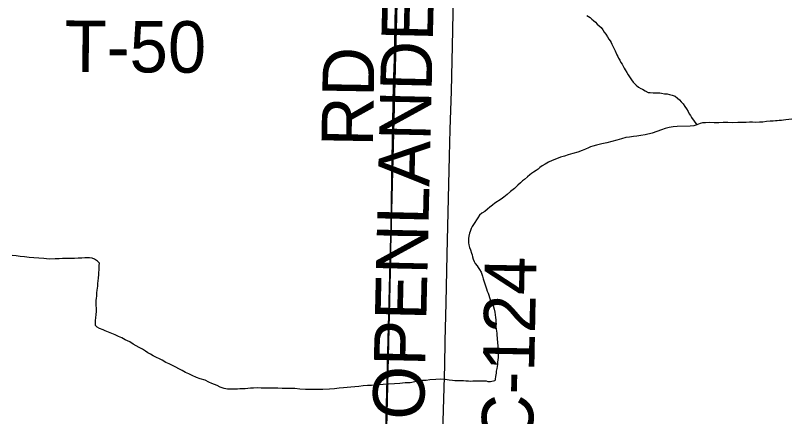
# Model space of a CAD drawing. Extents: x 2.4 to 73.1, y 4.5 to 25.6.
# Drawn here: x 42.9092 to 43.3364, y 23.4182 to 23.6395 of the extents above; entities that cross this region are included whole.
import ezdxf

# ---------------------------------------------------------------- set-up
doc = ezdxf.new("R2010")
doc.units = 0
for name, color, linetype in [('GM_X_County_Road', 7, 'Continuous'), ('GM_X_County_Road_Text', 7, 'Continuous'), ('GM_X_Interchange_Ramps', 7, 'Continuous'), ('GM_X_Minor_River', 7, 'Continuous'), ('GM_X_Section', 7, 'Continuous'), ('GM_X_Township', 7, 'Continuous'), ('GM_X_Township_Road', 7, 'Continuous'), ('GM_X_Township_Road_Text', 7, 'Continuous')]:
    doc.layers.add(name, color=color, linetype=linetype)

msp = doc.modelspace()

# ---------------------------------------------------------------- linework, layer by layer
at = {"layer": 'GM_X_County_Road'}
msp.add_lwpolyline([(43.14452, 23.38307), (43.14456, 23.38608), (43.14474, 23.39881), (43.1452, 23.41558), (43.14606, 23.44636), (43.14634, 23.45971), (43.14691, 23.48084), (43.14745, 23.50757), (43.14877, 23.56195), (43.14903, 23.57656), (43.14974, 23.59768), (43.15049, 23.63125), (43.15094, 23.65144), (43.15179, 23.68282), (43.15273, 23.71981), (43.15331, 23.74218), (43.15406, 23.77108), (43.15511, 23.80712), (43.15586, 23.84036), (43.15669, 23.86677), (43.15705, 23.88275)], dxfattribs=at)
at = {"layer": 'GM_X_Interchange_Ramps'}
msp.add_lwpolyline([(43.11405, 23.4121), (43.11613, 23.50627), (43.11646, 23.52492), (43.11714, 23.56035), (43.11789, 23.60106), (43.1183, 23.61535), (43.1191, 23.65474)], dxfattribs=at)
at = {"layer": 'GM_X_Minor_River'}
for points in [[(43.22446, 23.63959), (43.2254, 23.639), (43.22634, 23.63842), (43.22728, 23.63745), (43.22821, 23.63668), (43.22934, 23.6359), (43.23028, 23.63474), (43.2314, 23.63378), (43.23234, 23.63281), (43.23327, 23.63166), (43.23401, 23.63032), (43.23494, 23.62916), (43.23587, 23.62782), (43.23661, 23.62648), (43.23736, 23.62551), (43.23791, 23.62455), (43.23828, 23.6236), (43.24012, 23.61996), (43.24104, 23.61786), (43.24159, 23.6169), (43.24196, 23.61594), (43.2427, 23.61479), (43.24325, 23.61364), (43.244, 23.61268), (43.24455, 23.61153), (43.2451, 23.61039), (43.24566, 23.60943), (43.24659, 23.60808), (43.24733, 23.60674)], [(43.24733, 23.60674), (43.24807, 23.60559), (43.24919, 23.60405), (43.25012, 23.60271), (43.2518, 23.60097), (43.25312, 23.6), (43.25424, 23.59922), (43.25519, 23.59883), (43.2567, 23.59785), (43.25839, 23.59707), (43.25954, 23.59705), (43.26105, 23.59683), (43.262, 23.59682), (43.26296, 23.5968), (43.26391, 23.59679), (43.26486, 23.59677), (43.2658, 23.59657), (43.26732, 23.59635), (43.26884, 23.59633), (43.27017, 23.59593), (43.27168, 23.59552), (43.2732, 23.59493), (43.27451, 23.59396), (43.27564, 23.59299), (43.27657, 23.59184), (43.27769, 23.59068), (43.27862, 23.58934), (43.27955, 23.58799), (43.28048, 23.58646), (43.28103, 23.58531), (43.28178, 23.58435), (43.28233, 23.5832), (43.28531, 23.57916)], [(43.33766, 23.58231), (43.33595, 23.58215), (43.33442, 23.58198), (43.33309, 23.58181), (43.33194, 23.58164), (43.33061, 23.58147), (43.32966, 23.5813), (43.32871, 23.58132), (43.32737, 23.58115), (43.32566, 23.58117), (43.32376, 23.58102), (43.32166, 23.58067), (43.31976, 23.5807), (43.31785, 23.58054), (43.31595, 23.58057), (43.31424, 23.5806), (43.31253, 23.58044), (43.31005, 23.58047), (43.30777, 23.58051), (43.30511, 23.58036), (43.30226, 23.58041), (43.29978, 23.58045), (43.29731, 23.5803), (43.29484, 23.58034), (43.29236, 23.58038), (43.29008, 23.58022), (43.28837, 23.58025), (43.28703, 23.57989), (43.28531, 23.57916), (43.28359, 23.57862), (43.28149, 23.57846), (43.27445, 23.5782), (43.27217, 23.57804), (43.26988, 23.5777), (43.26778, 23.57716), (43.26567, 23.57644), (43.26319, 23.57553), (43.26051, 23.57462), (43.25669, 23.57373), (43.2544, 23.5732), (43.25211, 23.57286), (43.25021, 23.5727), (43.24811, 23.57235), (43.24602, 23.57219), (43.24372, 23.57147), (43.24105, 23.57075), (43.23837, 23.57004), (43.23551, 23.56932), (43.23284, 23.5686), (43.22978, 23.56789), (43.22787, 23.56736), (43.22653, 23.567), (43.22538, 23.56645), (43.22385, 23.56571), (43.22194, 23.56498), (43.21964, 23.56407), (43.21678, 23.56335), (43.21429, 23.56263), (43.21219, 23.56191), (43.2099, 23.56137)], [(43.2099, 23.56137), (43.20779, 23.56046), (43.2053, 23.55955), (43.20339, 23.55863), (43.20147, 23.55752), (43.19993, 23.55659), (43.19858, 23.55567), (43.19762, 23.55473), (43.19647, 23.55399), (43.19512, 23.55306), (43.19397, 23.55232), (43.193, 23.55158), (43.19185, 23.55046), (43.19011, 23.54896), (43.18896, 23.54822), (43.18799, 23.5471), (43.18645, 23.54579), (43.18452, 23.54412), (43.1824, 23.54244), (43.18047, 23.54076), (43.17873, 23.53927), (43.17719, 23.53815), (43.17374, 23.53593), (43.17239, 23.53481), (43.17104, 23.53369), (43.16969, 23.53258), (43.16815, 23.53127), (43.16661, 23.53035), (43.16526, 23.52923), (43.16429, 23.52791), (43.1637, 23.52678), (43.16273, 23.52528), (43.16195, 23.52415), (43.16117, 23.52303), (43.16077, 23.52189), (43.16017, 23.52038), (43.15978, 23.51944), (43.15937, 23.51773), (43.15916, 23.51641), (43.15915, 23.51546), (43.15912, 23.51413), (43.1593, 23.51299), (43.15984, 23.51146), (43.16039, 23.51012), (43.16094, 23.5084), (43.1613, 23.50745), (43.16147, 23.5063), (43.16183, 23.50497), (43.16239, 23.50382), (43.16294, 23.50267), (43.16406, 23.50132), (43.16461, 23.50037), (43.16536, 23.49941), (43.16628, 23.49787), (43.16701, 23.49558), (43.16737, 23.49424), (43.16791, 23.49253), (43.16827, 23.49138), (43.16882, 23.48985), (43.16918, 23.48871), (43.16954, 23.48737), (43.17009, 23.48622), (43.17046, 23.48508), (43.17082, 23.48393), (43.17118, 23.48279), (43.17173, 23.48145), (43.17247, 23.48011), (43.17302, 23.47877), (43.17338, 23.47743), (43.17373, 23.47572), (43.1739, 23.47438), (43.17407, 23.47286), (43.17423, 23.47153), (43.17422, 23.47039), (43.17438, 23.46887), (43.17436, 23.46773), (43.17453, 23.4664), (43.17471, 23.46525), (43.17488, 23.46411), (43.17486, 23.46278), (43.17503, 23.46183), (43.17501, 23.4605), (43.17519, 23.45955), (43.17517, 23.4586), (43.17534, 23.45746), (43.17533, 23.45651), (43.17568, 23.45479), (43.17567, 23.45384), (43.17565, 23.45289), (43.17562, 23.4508), (43.17541, 23.44948), (43.17519, 23.44815), (43.17517, 23.44682), (43.17497, 23.44587), (43.17476, 23.44474), (43.17455, 23.44322), (43.17453, 23.44208), (43.17432, 23.44114), (43.17412, 23.44019), (43.17391, 23.43886), (43.1737, 23.43792)], [(42.97224, 23.45937), (42.96979, 23.46055), (42.96791, 23.46153), (42.96602, 23.46232), (42.96413, 23.4633), (42.95959, 23.46508), (42.95865, 23.46547), (42.95752, 23.46606), (42.95563, 23.46685), (42.9543, 23.46744), (42.95337, 23.46841), (42.95339, 23.46993), (42.95341, 23.47107), (42.95344, 23.47278), (42.95365, 23.47429), (42.95388, 23.47638), (42.9539, 23.4779), (42.95373, 23.47942), (42.95376, 23.48113), (42.95378, 23.48246), (42.9538, 23.48341), (42.95401, 23.48473), (42.95404, 23.48644), (42.95425, 23.48796), (42.95466, 23.49004), (42.95469, 23.49175), (42.9549, 23.49289), (42.95493, 23.49479), (42.95514, 23.4963), (42.95517, 23.49782), (42.95538, 23.49896), (42.9554, 23.50029), (42.95542, 23.50162), (42.95563, 23.50275), (42.9545, 23.50391), (42.95281, 23.50508), (42.95149, 23.50567), (42.94997, 23.50569), (42.94902, 23.50571), (42.94749, 23.50573), (42.94578, 23.50557), (42.94369, 23.5056), (42.94178, 23.50544), (42.9395, 23.50548), (42.93741, 23.50532), (42.93513, 23.50536), (42.93322, 23.5052), (42.93113, 23.50523), (42.92771, 23.5051), (42.92486, 23.50533), (42.92201, 23.50557), (42.91935, 23.5058), (42.91669, 23.50603), (42.91422, 23.50626), (42.91175, 23.50649), (42.90948, 23.50691), (42.90739, 23.50713)], [(43.1737, 23.43792), (43.17141, 23.43738), (43.17008, 23.4374), (43.16913, 23.43761), (43.16818, 23.43762), (43.16533, 23.43767), (43.16419, 23.43769), (43.16286, 23.43771), (43.16153, 23.43773), (43.16038, 23.43756), (43.15924, 23.43777), (43.15772, 23.43779), (43.15639, 23.43781), (43.15525, 23.43783), (43.15411, 23.43785), (43.15278, 23.43787), (43.15164, 23.43789), (43.15031, 23.4381), (43.1486, 23.43832), (43.14632, 23.43854), (43.14385, 23.43877), (43.14119, 23.43863), (43.13795, 23.43849), (43.13586, 23.43814), (43.13376, 23.43798), (43.13166, 23.43764), (43.12957, 23.43729), (43.12708, 23.43676), (43.12423, 23.43681), (43.12137, 23.43647), (43.11833, 23.43614), (43.11509, 23.436), (43.11205, 23.43586), (43.10938, 23.43571), (43.10576, 23.43539), (43.10348, 23.43524), (43.101, 23.43509), (43.09871, 23.43475), (43.09643, 23.43459), (43.09433, 23.43444), (43.09224, 23.43428), (43.09014, 23.43393), (43.08786, 23.43378), (43.08519, 23.43344), (43.08253, 23.43329), (43.07872, 23.43316), (43.07548, 23.43303), (43.07225, 23.43308), (43.06921, 23.43313), (43.06617, 23.43337), (43.06332, 23.4336), (43.06085, 23.43364), (43.05838, 23.43368), (43.05628, 23.43371), (43.054, 23.43375), (43.04659, 23.43387), (43.04469, 23.4339), (43.04259, 23.43393), (43.0405, 23.43378), (43.03898, 23.4338), (43.03745, 23.43363), (43.03593, 23.43347), (43.0346, 23.43349), (43.03308, 23.43351), (43.03174, 23.43334), (43.03041, 23.43337), (43.0287, 23.4332), (43.02718, 23.43323), (43.02623, 23.43324), (43.02528, 23.43345), (43.02433, 23.43365), (43.0232, 23.43405), (43.02206, 23.43445), (43.02055, 23.43523), (43.01904, 23.43583), (43.01753, 23.43642), (43.01583, 23.43721), (43.01394, 23.43819), (43.0111, 23.43899), (43.00902, 23.43979), (43.00676, 23.44077), (43.00487, 23.44175), (43.00298, 23.44254), (43.00109, 23.44352), (42.9994, 23.4445), (42.9977, 23.44548), (42.99581, 23.44627), (42.99393, 23.44725), (42.99223, 23.44803), (42.99015, 23.4492), (42.98864, 23.44999), (42.98694, 23.45078), (42.98525, 23.45175), (42.98374, 23.45254), (42.98223, 23.45332), (42.98091, 23.45429), (42.97922, 23.45527), (42.97752, 23.45625), (42.97583, 23.45722), (42.97413, 23.4582), (42.97224, 23.45937)]]:
    msp.add_lwpolyline(points, dxfattribs=at)
at = {"layer": 'GM_X_Section'}
for points in [[(42.60701, 23.66123), (43.11994, 23.6567), (43.11987, 23.65348), (43.10708, 23.16045), (43.10673, 23.15344), (42.59653, 23.16132)], [(43.11987, 23.65348), (43.62032, 23.64222), (43.60452, 23.14206), (43.10708, 23.16045)]]:
    msp.add_lwpolyline(points, close=True, dxfattribs=at)
at = {"layer": 'GM_X_Township'}
msp.add_lwpolyline([(43.11405, 23.4121), (43.11613, 23.50627), (43.11646, 23.52492), (43.11714, 23.56035), (43.11789, 23.60106), (43.1183, 23.61535), (43.1191, 23.65474)], dxfattribs=at)
at = {"layer": 'GM_X_Township_Road'}
msp.add_lwpolyline([(43.10878, 23.18307), (43.10871, 23.18349), (43.1086, 23.18562), (43.10861, 23.18923), (43.10905, 23.20052), (43.10965, 23.22195), (43.10997, 23.23719), (43.11029, 23.25148), (43.11097, 23.28038), (43.11145, 23.30462), (43.11174, 23.32047), (43.1121, 23.33725), (43.11327, 23.37111), (43.11349, 23.38386), (43.11417, 23.41183), (43.11625, 23.50599), (43.11658, 23.52464), (43.11725, 23.56007), (43.11801, 23.60079), (43.11842, 23.61507), (43.11921, 23.65447)], dxfattribs=at)

# ---------------------------------------------------------------- texts
at = {"layer": 'GM_X_County_Road_Text'}
for s, rotation, p in [('OPENLANDER', 88.664, (43.13462, 23.41617)), ('C-124', 88.8988, (43.19473, 23.40274))]:
    msp.add_text(s, height=0.028409, rotation=rotation, dxfattribs=at).set_placement(p)
at = {"layer": 'GM_X_Township_Road_Text'}
for s, rotation, p in [('T-50', 359.6449, (42.93624, 23.60837)), ('RD', 89.0118, (43.10642, 23.56703))]:
    msp.add_text(s, height=0.028409, rotation=rotation, dxfattribs=at).set_placement(p)

doc.saveas('drawing.dxf')
